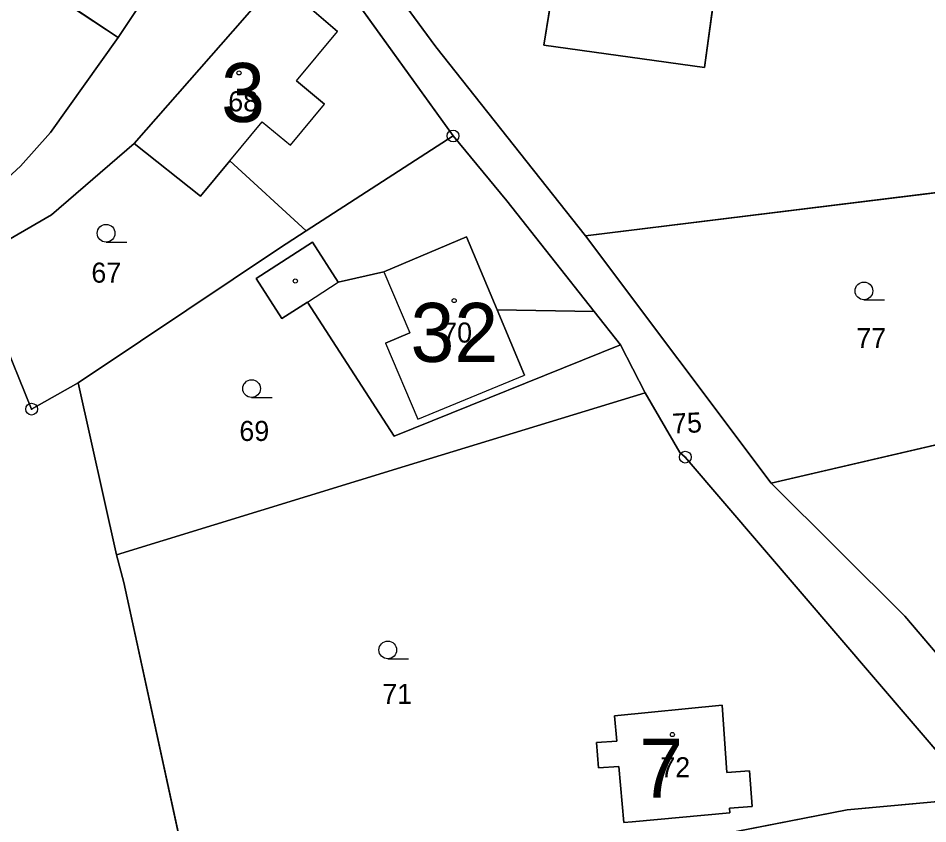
# Model space of a CAD drawing. Extents: x -689422 to -685210, y -987725 to -982160.
# Drawn here: x -686009 to -685931.9, y -987251.3 to -987183 of the extents above; entities that cross this region are included whole.
import ezdxf

# ---------------------------------------------------------------- set-up
doc = ezdxf.new("R2010")
doc.units = 0
for name, color, linetype in [('KN_Budovy', 7, 'Continuous'), ('KN_Budovy_cisla_domovni', 7, 'Continuous'), ('KN_Hranice_parcel', 7, 'Continuous'), ('KN_Hranice_parcel_vnitrni_kresba', 7, 'Continuous'), ('KN_Parcelni cisla', 7, 'Continuous'), ('KN_Polygon parcely', 7, 'Continuous'), ('KN_POZEMKY_OSTATNI PLOCHA', 7, 'Continuous'), ('KN_POZEMKY_ZAHRADA', 7, 'Continuous'), ('KN_POZEMKY_ZASTAVENA PLOCHA', 7, 'Continuous'), ('KN_VYUZITI_16_ostatni plocha_silnice', 7, 'Continuous'), ('KN_VYUZITI_17_ostatni plocha_ostatni komunikace', 7, 'Continuous'), ('KN_Značky bodu BP', 7, 'Continuous'), ('KN_Značky budov', 7, 'Continuous'), ('KN_Značky kultur', 7, 'Continuous')]:
    doc.layers.add(name, color=color, linetype=linetype)

msp = doc.modelspace()

# ---------------------------------------------------------------- linework, layer by layer
at = {"layer": 'KN_Budovy'}
for points in [[(-685999.17, -987193.66), (-685993.55, -987198.12), (-685991.05, -987195.12), (-685988.3, -987191.81), (-685985.91, -987193.8), (-685983.02, -987190.32), (-685985.4, -987188.34), (-685981.92, -987184.15), (-685987, -987179.79), (-685990.8, -987184.14)], [(-685977.99, -987204.52), (-685975.79, -987209.7), (-685977.85, -987210.58), (-685975.11, -987217.02), (-685966.06, -987213.29), (-685968.38, -987207.74), (-685970.97, -987201.57)], [(-685959.95, -987244.44), (-685959.79, -987246.59), (-685958.06, -987246.46), (-685957.65, -987251.21), (-685956.92, -987251.15), (-685948.65, -987250.39), (-685948.68, -987249.99), (-685946.76, -987249.85), (-685946.98, -987246.84), (-685948.9, -987246.98), (-685949.31, -987241.26), (-685958.43, -987242.16), (-685958.24, -987244.32)]]:
    msp.add_lwpolyline(points, close=True, dxfattribs=at)
at = {"layer": 'KN_Hranice_parcel'}
for p, q in [((-685972.12, -987193.01), (-685984.83, -987175.34)), ((-686013.64, -987175.93), (-686000.52, -987184.68)), ((-686000.52, -987184.68), (-685995.13, -987176.55)), ((-685993.55, -987198.12), (-685999.17, -987193.66)), ((-685984.57, -987201.05), (-685972.12, -987193.01)), ((-685991.05, -987195.12), (-685993.55, -987198.12)), ((-685984.57, -987201.05), (-685991.05, -987195.12)), ((-685960.89, -987201.48), (-685926.1, -987197.19)), ((-685986.84, -987202.52), (-685984.57, -987201.05)), ((-685945.14, -987222.44), (-685960.89, -987201.48)), ((-685957.92, -987210.73), (-685960.15, -987207.9)), ((-685955.84, -987214.78), (-685957.92, -987210.73)), ((-686000.67, -987228.51), (-686003.91, -987213.95)), ((-685945.14, -987222.44), (-685921.29, -987216.92))]:
    msp.add_line(p, q, dxfattribs=at)
for points in [[(-685982.46, -987173.37), (-685973.57, -987185.47), (-685960.89, -987201.48)], [(-685984.83, -987175.34), (-685986.59, -987178.44), (-685987, -987179.79), (-685990.8, -987184.14), (-685999.17, -987193.66)], [(-685963.74, -987181.12), (-685964.41, -987185.32), (-685950.81, -987187.21), (-685949.71, -987179.27)], [(-686000.52, -987184.68), (-686006.26, -987192.72), (-686008.81, -987195.57), (-686010.58, -987197.18), (-686012.66, -987198.63), (-686014.85, -987199.81), (-686021.65, -987202.69), (-686026.33, -987204.06), (-686029.33, -987204.58)], [(-685999.17, -987193.66), (-686006.17, -987199.69), (-686013.9, -987204.15)], [(-685960.15, -987207.9), (-685967.56, -987198.51), (-685972.12, -987193.01)], [(-685957.92, -987210.73), (-685977.11, -987218.47), (-685984.46, -987207.09), (-685986.63, -987208.49), (-685988.82, -987205.1), (-685984.04, -987202.01), (-685981.87, -987205.41), (-685977.99, -987204.52), (-685970.97, -987201.57), (-685968.38, -987207.74), (-685960.15, -987207.9)], [(-686003.91, -987213.95), (-685998.62, -987210.4), (-685986.84, -987202.52)], [(-686013.9, -987204.15), (-686012.84, -987205.85), (-686010.49, -987209.68), (-686007.86, -987216.17), (-686003.91, -987213.95)], [(-686000.67, -987228.51), (-685976.19, -987221.02), (-685955.84, -987214.78)], [(-685927.28, -987249.09), (-685929.58, -987246.96), (-685952.43, -987220.24), (-685952.88, -987219.84), (-685955.84, -987214.78)], [(-685923.64, -987245.68), (-685933.82, -987233.71), (-685945.14, -987222.44)], [(-685994.44, -987256.56), (-686000.05, -987230.86), (-686000.67, -987228.51)], [(-685958.43, -987242.16), (-685949.31, -987241.26), (-685948.9, -987246.98), (-685946.98, -987246.84), (-685946.76, -987249.85), (-685948.68, -987249.99), (-685948.65, -987250.39), (-685956.92, -987251.15), (-685957.65, -987251.21), (-685958.06, -987246.46), (-685959.79, -987246.59), (-685959.95, -987244.44), (-685958.24, -987244.32), (-685958.43, -987242.16)], [(-685927.28, -987249.09), (-685938.69, -987250.14), (-685956.08, -987253.52), (-685994.44, -987256.56)]]:
    msp.add_lwpolyline(points, dxfattribs=at)
at = {"layer": 'KN_Hranice_parcel_vnitrni_kresba'}
for p, q in [((-685987, -987179.79), (-685981.92, -987184.15)), ((-685985.4, -987188.34), (-685981.92, -987184.15)), ((-685985.4, -987188.34), (-685983.02, -987190.32)), ((-685985.91, -987193.8), (-685983.02, -987190.32)), ((-685991.05, -987195.12), (-685988.3, -987191.81)), ((-685988.3, -987191.81), (-685985.91, -987193.8)), ((-685977.99, -987204.52), (-685975.79, -987209.7)), ((-685984.46, -987207.09), (-685981.87, -987205.41)), ((-685968.38, -987207.74), (-685966.06, -987213.29)), ((-685977.85, -987210.58), (-685975.79, -987209.7)), ((-685977.85, -987210.58), (-685975.11, -987217.02)), ((-685975.11, -987217.02), (-685966.06, -987213.29))]:
    msp.add_line(p, q, dxfattribs=at)
at = {"layer": 'KN_Polygon parcely'}
for points in [[(-686013.64, -987175.93), (-686000.52, -987184.68), (-685995.13, -987176.55), (-685996.32, -987175.66), (-685992.4, -987169.79), (-685997.03, -987166.7), (-685995.75, -987164.67), (-686003.85, -987157.6), (-686009.27, -987168.77)], [(-685960.89, -987201.48), (-685926.1, -987197.19), (-685880.36, -987190.44), (-685876.38, -987185.1), (-685875.57, -987176.02), (-685883.52, -987174.32), (-685916.46, -987171.35), (-685946.25, -987169.37), (-685969.3, -987168.61), (-685981.57, -987168.02), (-685982.46, -987173.37), (-685973.57, -987185.47)], [(-685964.41, -987185.32), (-685950.81, -987187.21), (-685949.71, -987179.27), (-685948.78, -987172.54), (-685969.32, -987169.09), (-685970.41, -987175.84), (-685963.09, -987177.05), (-685963.74, -987181.12)], [(-685949.71, -987179.27), (-685950.81, -987187.21), (-685964.41, -987185.32), (-685963.74, -987181.12), (-685963.09, -987177.05), (-685970.41, -987175.84), (-685969.32, -987169.09), (-685948.78, -987172.54)], [(-685933.82, -987233.71), (-685945.14, -987222.44), (-685960.89, -987201.48), (-685973.57, -987185.47), (-685982.46, -987173.37), (-685984.83, -987175.34), (-685972.12, -987193.01), (-685967.56, -987198.51), (-685960.15, -987207.9), (-685957.92, -987210.73), (-685955.84, -987214.78), (-685952.88, -987219.84), (-685952.43, -987220.24), (-685929.58, -987246.96), (-685927.28, -987249.09), (-685923.64, -987245.68)], [(-685990.8, -987184.14), (-685999.17, -987193.66), (-685993.55, -987198.12), (-685991.05, -987195.12), (-685984.57, -987201.05), (-685972.12, -987193.01), (-685984.83, -987175.34), (-685986.59, -987178.44), (-685987, -987179.79)], [(-686037.31, -987202.35), (-686034.31, -987203.52), (-686029.33, -987204.58), (-686026.33, -987204.06), (-686021.65, -987202.69), (-686014.85, -987199.81), (-686012.66, -987198.63), (-686010.58, -987197.18), (-686008.81, -987195.57), (-686006.26, -987192.72), (-686000.52, -987184.68), (-686013.64, -987175.93), (-686015.35, -987178.81), (-686022.69, -987186.83)], [(-685991.05, -987195.12), (-685993.55, -987198.12), (-685999.17, -987193.66), (-686006.17, -987199.69), (-686013.9, -987204.15), (-686012.84, -987205.85), (-686010.49, -987209.68), (-686007.86, -987216.17), (-686003.91, -987213.95), (-685998.62, -987210.4), (-685986.84, -987202.52), (-685984.57, -987201.05)], [(-685977.99, -987204.52), (-685970.97, -987201.57), (-685968.38, -987207.74), (-685960.15, -987207.9), (-685967.56, -987198.51), (-685972.12, -987193.01), (-685984.57, -987201.05), (-685986.84, -987202.52), (-685998.62, -987210.4), (-686003.91, -987213.95), (-686000.67, -987228.51), (-685976.19, -987221.02), (-685955.84, -987214.78), (-685957.92, -987210.73), (-685977.11, -987218.47), (-685984.46, -987207.09), (-685986.63, -987208.49), (-685988.82, -987205.1), (-685984.04, -987202.01), (-685981.87, -987205.41)], [(-685945.14, -987222.44), (-685921.29, -987216.92), (-685926.1, -987197.19), (-685960.89, -987201.48)], [(-685960.15, -987207.9), (-685968.38, -987207.74), (-685970.97, -987201.57), (-685977.99, -987204.52), (-685981.87, -987205.41), (-685984.04, -987202.01), (-685988.82, -987205.1), (-685986.63, -987208.49), (-685984.46, -987207.09), (-685977.11, -987218.47), (-685957.92, -987210.73)], [(-686003.91, -987213.95), (-686007.86, -987216.17), (-686010.49, -987209.68), (-686012.84, -987205.85), (-686013.9, -987204.15), (-686020.77, -987207.06), (-686019.67, -987208.84), (-686016.23, -987214), (-686013.26, -987211.89), (-686010.22, -987216.8), (-686013.11, -987218.68), (-686012.04, -987220.33), (-686018.72, -987224.67), (-686023.87, -987226.5), (-686020.8, -987258.73), (-685994.44, -987256.56), (-686000.05, -987230.86), (-686000.67, -987228.51)], [(-685952.43, -987220.24), (-685952.88, -987219.84), (-685955.84, -987214.78), (-685976.19, -987221.02), (-686000.67, -987228.51), (-686000.05, -987230.86), (-685994.44, -987256.56), (-685956.08, -987253.52), (-685938.69, -987250.14), (-685927.28, -987249.09), (-685929.58, -987246.96)], [(-685923.64, -987245.68), (-685915.14, -987242.18), (-685921.29, -987216.92), (-685945.14, -987222.44), (-685933.82, -987233.71)], [(-685958.43, -987242.16), (-685949.31, -987241.26), (-685948.9, -987246.98), (-685946.98, -987246.84), (-685946.76, -987249.85), (-685948.68, -987249.99), (-685948.65, -987250.39), (-685956.92, -987251.15), (-685957.65, -987251.21), (-685958.06, -987246.46), (-685959.79, -987246.59), (-685959.95, -987244.44), (-685958.24, -987244.32)], [(-685958.43, -987242.16), (-685958.24, -987244.32), (-685959.95, -987244.44), (-685959.79, -987246.59), (-685958.06, -987246.46), (-685957.65, -987251.21), (-685956.92, -987251.15), (-685948.65, -987250.39), (-685948.68, -987249.99), (-685946.76, -987249.85), (-685946.98, -987246.84), (-685948.9, -987246.98), (-685949.31, -987241.26)]]:
    msp.add_lwpolyline(points, close=True, dxfattribs=at)
for points in [[(-685995.13, -987176.55), (-686000.52, -987184.68), (-686006.26, -987192.72), (-686008.81, -987195.57), (-686010.58, -987197.18), (-686012.66, -987198.63), (-686014.85, -987199.81), (-686021.65, -987202.69), (-686026.33, -987204.06), (-686029.33, -987204.58), (-686034.23, -987207.05), (-686041.03, -987210.49), (-686038.87, -987213.01), (-686038.5, -987214.4), (-686031.07, -987211.4), (-686020.77, -987207.06), (-686013.9, -987204.15), (-686006.17, -987199.69), (-685999.17, -987193.66), (-685990.8, -987184.14), (-685987, -987179.79)], [(-685826.51, -987203.66), (-685915.14, -987242.18), (-685923.64, -987245.68), (-685927.28, -987249.09), (-685938.69, -987250.14), (-685956.08, -987253.52), (-685994.44, -987256.56), (-686020.8, -987258.73), (-686030.62, -987259.58), (-686072.79, -987266.16), (-686104.29, -987271.96), (-686132.49, -987279.5), (-686146.34, -987282.95), (-686171.04, -987294.97), (-686215.08, -987325.08)]]:
    msp.add_lwpolyline(points, dxfattribs=at)
at = {"layer": 'KN_POZEMKY_OSTATNI PLOCHA'}
for p, q in [((-685982.46, -987173.37), (-685973.57, -987185.47)), ((-685972.12, -987193.01), (-685984.83, -987175.34)), ((-686000.52, -987184.68), (-685995.13, -987176.55)), ((-685987, -987179.79), (-685990.8, -987184.14)), ((-685990.8, -987184.14), (-685999.17, -987193.66)), ((-686006.26, -987192.72), (-686000.52, -987184.68)), ((-685973.57, -987185.47), (-685960.89, -987201.48)), ((-686008.81, -987195.57), (-686006.26, -987192.72)), ((-685999.17, -987193.66), (-686006.17, -987199.69)), ((-685967.56, -987198.51), (-685972.12, -987193.01)), ((-686010.58, -987197.18), (-686008.81, -987195.57)), ((-685960.15, -987207.9), (-685967.56, -987198.51)), ((-686006.17, -987199.69), (-686013.9, -987204.15)), ((-685960.89, -987201.48), (-685945.14, -987222.44)), ((-685957.92, -987210.73), (-685960.15, -987207.9)), ((-685955.84, -987214.78), (-685957.92, -987210.73)), ((-685952.88, -987219.84), (-685955.84, -987214.78)), ((-685952.43, -987220.24), (-685952.88, -987219.84)), ((-685929.58, -987246.96), (-685952.43, -987220.24)), ((-685945.14, -987222.44), (-685933.82, -987233.71)), ((-685933.82, -987233.71), (-685923.64, -987245.68)), ((-685938.69, -987250.14), (-685927.28, -987249.09)), ((-685956.08, -987253.52), (-685938.69, -987250.14))]:
    msp.add_line(p, q, dxfattribs=at)
at = {"layer": 'KN_POZEMKY_ZAHRADA'}
for p, q in [((-685973.57, -987185.47), (-685982.46, -987173.37)), ((-686013.64, -987175.93), (-686000.52, -987184.68)), ((-685950.81, -987187.21), (-685949.71, -987179.27)), ((-685963.74, -987181.12), (-685964.41, -987185.32)), ((-686000.52, -987184.68), (-686006.26, -987192.72)), ((-685960.89, -987201.48), (-685973.57, -987185.47)), ((-685964.41, -987185.32), (-685950.81, -987187.21)), ((-686006.26, -987192.72), (-686008.81, -987195.57)), ((-686006.17, -987199.69), (-685999.17, -987193.66)), ((-685999.17, -987193.66), (-685993.55, -987198.12)), ((-685984.57, -987201.05), (-685972.12, -987193.01)), ((-685972.12, -987193.01), (-685967.56, -987198.51)), ((-685993.55, -987198.12), (-685991.05, -987195.12)), ((-685991.05, -987195.12), (-685984.57, -987201.05)), ((-686008.81, -987195.57), (-686010.58, -987197.18)), ((-685926.1, -987197.19), (-685960.89, -987201.48)), ((-685960.89, -987201.48), (-685926.1, -987197.19)), ((-685967.56, -987198.51), (-685960.15, -987207.9)), ((-686013.9, -987204.15), (-686006.17, -987199.69)), ((-685984.57, -987201.05), (-685986.84, -987202.52)), ((-685986.84, -987202.52), (-685984.57, -987201.05)), ((-685984.04, -987202.01), (-685988.82, -987205.1)), ((-685981.87, -987205.41), (-685984.04, -987202.01)), ((-685970.97, -987201.57), (-685977.99, -987204.52)), ((-685968.38, -987207.74), (-685970.97, -987201.57)), ((-685945.14, -987222.44), (-685960.89, -987201.48)), ((-685986.84, -987202.52), (-685998.62, -987210.4)), ((-685998.62, -987210.4), (-685986.84, -987202.52)), ((-685988.82, -987205.1), (-685986.63, -987208.49)), ((-685977.99, -987204.52), (-685981.87, -987205.41)), ((-685986.63, -987208.49), (-685984.46, -987207.09)), ((-685984.46, -987207.09), (-685977.11, -987218.47)), ((-685960.15, -987207.9), (-685968.38, -987207.74)), ((-686010.49, -987209.68), (-686007.86, -987216.17)), ((-686007.86, -987216.17), (-686010.49, -987209.68)), ((-685998.62, -987210.4), (-686003.91, -987213.95)), ((-686003.91, -987213.95), (-685998.62, -987210.4)), ((-685977.11, -987218.47), (-685957.92, -987210.73)), ((-685957.92, -987210.73), (-685955.84, -987214.78)), ((-686007.86, -987216.17), (-686003.91, -987213.95)), ((-686003.91, -987213.95), (-686007.86, -987216.17)), ((-686003.91, -987213.95), (-686000.67, -987228.51)), ((-686000.67, -987228.51), (-686003.91, -987213.95)), ((-685976.19, -987221.02), (-685955.84, -987214.78)), ((-685955.84, -987214.78), (-685976.19, -987221.02)), ((-685955.84, -987214.78), (-685952.88, -987219.84)), ((-685945.14, -987222.44), (-685921.29, -987216.92)), ((-685921.29, -987216.92), (-685945.14, -987222.44)), ((-685952.88, -987219.84), (-685952.43, -987220.24)), ((-685952.43, -987220.24), (-685929.58, -987246.96)), ((-686000.67, -987228.51), (-685976.19, -987221.02)), ((-685976.19, -987221.02), (-686000.67, -987228.51)), ((-685933.82, -987233.71), (-685945.14, -987222.44)), ((-686000.67, -987228.51), (-686000.05, -987230.86)), ((-686000.05, -987230.86), (-686000.67, -987228.51)), ((-686000.05, -987230.86), (-685994.44, -987256.56)), ((-685994.44, -987256.56), (-686000.05, -987230.86)), ((-685923.64, -987245.68), (-685933.82, -987233.71)), ((-685949.31, -987241.26), (-685958.43, -987242.16)), ((-685948.9, -987246.98), (-685949.31, -987241.26)), ((-685958.43, -987242.16), (-685958.24, -987244.32)), ((-685958.24, -987244.32), (-685959.95, -987244.44)), ((-685959.95, -987244.44), (-685959.79, -987246.59)), ((-685959.79, -987246.59), (-685958.06, -987246.46)), ((-685958.06, -987246.46), (-685957.65, -987251.21)), ((-685946.98, -987246.84), (-685948.9, -987246.98)), ((-685946.76, -987249.85), (-685946.98, -987246.84)), ((-685927.28, -987249.09), (-685938.69, -987250.14)), ((-685948.68, -987249.99), (-685946.76, -987249.85)), ((-685956.92, -987251.15), (-685948.65, -987250.39)), ((-685938.69, -987250.14), (-685956.08, -987253.52)), ((-685948.65, -987250.39), (-685948.68, -987249.99)), ((-685957.65, -987251.21), (-685956.92, -987251.15))]:
    msp.add_line(p, q, dxfattribs=at)
at = {"layer": 'KN_POZEMKY_ZASTAVENA PLOCHA'}
for p, q in [((-685984.83, -987175.34), (-685972.12, -987193.01)), ((-686000.52, -987184.68), (-686013.64, -987175.93)), ((-685995.13, -987176.55), (-686000.52, -987184.68)), ((-685949.71, -987179.27), (-685950.81, -987187.21)), ((-685990.8, -987184.14), (-685987, -987179.79)), ((-685964.41, -987185.32), (-685963.74, -987181.12)), ((-685999.17, -987193.66), (-685990.8, -987184.14)), ((-685950.81, -987187.21), (-685964.41, -987185.32)), ((-685993.55, -987198.12), (-685999.17, -987193.66)), ((-685972.12, -987193.01), (-685984.57, -987201.05)), ((-685991.05, -987195.12), (-685993.55, -987198.12)), ((-685984.57, -987201.05), (-685991.05, -987195.12)), ((-685988.82, -987205.1), (-685984.04, -987202.01)), ((-685984.04, -987202.01), (-685981.87, -987205.41)), ((-685977.99, -987204.52), (-685970.97, -987201.57)), ((-685970.97, -987201.57), (-685968.38, -987207.74)), ((-685986.63, -987208.49), (-685988.82, -987205.1)), ((-685981.87, -987205.41), (-685977.99, -987204.52)), ((-685984.46, -987207.09), (-685986.63, -987208.49)), ((-685977.11, -987218.47), (-685984.46, -987207.09)), ((-685968.38, -987207.74), (-685960.15, -987207.9)), ((-685960.15, -987207.9), (-685957.92, -987210.73)), ((-685957.92, -987210.73), (-685977.11, -987218.47)), ((-685958.43, -987242.16), (-685949.31, -987241.26)), ((-685949.31, -987241.26), (-685948.9, -987246.98)), ((-685958.24, -987244.32), (-685958.43, -987242.16)), ((-685959.95, -987244.44), (-685958.24, -987244.32)), ((-685959.79, -987246.59), (-685959.95, -987244.44)), ((-685958.06, -987246.46), (-685959.79, -987246.59)), ((-685957.65, -987251.21), (-685958.06, -987246.46)), ((-685948.9, -987246.98), (-685946.98, -987246.84)), ((-685946.98, -987246.84), (-685946.76, -987249.85)), ((-685946.76, -987249.85), (-685948.68, -987249.99)), ((-685948.65, -987250.39), (-685956.92, -987251.15)), ((-685948.68, -987249.99), (-685948.65, -987250.39)), ((-685956.92, -987251.15), (-685957.65, -987251.21))]:
    msp.add_line(p, q, dxfattribs=at)
at = {"layer": 'KN_VYUZITI_16_ostatni plocha_silnice'}
for p, q in [((-685938.69, -987250.14), (-685927.28, -987249.09)), ((-685956.08, -987253.52), (-685938.69, -987250.14))]:
    msp.add_line(p, q, dxfattribs=at)
at = {"layer": 'KN_VYUZITI_17_ostatni plocha_ostatni komunikace'}
for p, q in [((-685982.46, -987173.37), (-685973.57, -987185.47)), ((-685972.12, -987193.01), (-685984.83, -987175.34)), ((-686000.52, -987184.68), (-685995.13, -987176.55)), ((-685987, -987179.79), (-685990.8, -987184.14)), ((-685990.8, -987184.14), (-685999.17, -987193.66)), ((-686006.26, -987192.72), (-686000.52, -987184.68)), ((-685973.57, -987185.47), (-685960.89, -987201.48)), ((-686008.81, -987195.57), (-686006.26, -987192.72)), ((-685999.17, -987193.66), (-686006.17, -987199.69)), ((-685967.56, -987198.51), (-685972.12, -987193.01)), ((-686010.58, -987197.18), (-686008.81, -987195.57)), ((-685960.15, -987207.9), (-685967.56, -987198.51)), ((-686006.17, -987199.69), (-686013.9, -987204.15)), ((-685960.89, -987201.48), (-685945.14, -987222.44)), ((-685957.92, -987210.73), (-685960.15, -987207.9)), ((-685955.84, -987214.78), (-685957.92, -987210.73)), ((-685952.88, -987219.84), (-685955.84, -987214.78)), ((-685952.43, -987220.24), (-685952.88, -987219.84)), ((-685929.58, -987246.96), (-685952.43, -987220.24)), ((-685945.14, -987222.44), (-685933.82, -987233.71)), ((-685933.82, -987233.71), (-685923.64, -987245.68))]:
    msp.add_line(p, q, dxfattribs=at)
at = {"layer": 'KN_Značky bodu BP'}
for centre, radius in [((-685972.12, -987193.01), 0.5), ((-685972.12, -987193.01), 0.0303), ((-686007.86, -987216.17), 0.5), ((-686007.86, -987216.17), 0.0303), ((-685952.43, -987220.24), 0.5), ((-685952.43, -987220.24), 0.0303)]:
    msp.add_circle(centre, radius, dxfattribs=at)
at = {"layer": 'KN_Značky budov'}
for centre in [(-685990.277, -987187.669), (-685985.497, -987205.309), (-685972.027, -987206.969), (-685953.517, -987243.759)]:
    msp.add_circle(centre, 0.175, dxfattribs=at)
at = {"layer": 'KN_Značky kultur'}
for p, q in [((-686001.543, -987202.01), (-685999.793, -987202.01)), ((-685937.273, -987206.9), (-685935.523, -987206.9)), ((-685989.203, -987215.18), (-685987.453, -987215.18)), ((-685977.653, -987237.34), (-685975.903, -987237.34))]:
    msp.add_line(p, q, dxfattribs=at)
for centre in [(-686001.543, -987201.26), (-685937.273, -987206.15), (-685989.203, -987214.43), (-685977.653, -987236.59)]:
    msp.add_circle(centre, 0.75, dxfattribs=at)

# ---------------------------------------------------------------- texts
at = {"layer": 'KN_Budovy_cisla_domovni'}
for s, p in [('3', (-685991.789, -987191.829)), ('32', (-685975.729, -987212.169)), ('7', (-685956.327, -987249.109))]:
    msp.add_text(s, height=5, dxfattribs=at).set_placement(p)
at = {"layer": 'KN_Parcelni cisla'}
for s, p in [('68', (-685991.18, -987190.93)), ('67', (-686002.79, -987205.45)), ('70', (-685973.04, -987210.53)), ('77', (-685937.92, -987211)), ('69', (-685990.24, -987218.87)), ('71', (-685978.12, -987241.16)), ('72', (-685954.54, -987247.38))]:
    msp.add_text(s, height=1.7, dxfattribs=at).set_placement(p)
msp.add_text('75', height=1.7, rotation=3, dxfattribs=at).set_placement((-685953.505, -987218.258))

doc.saveas('drawing.dxf')
